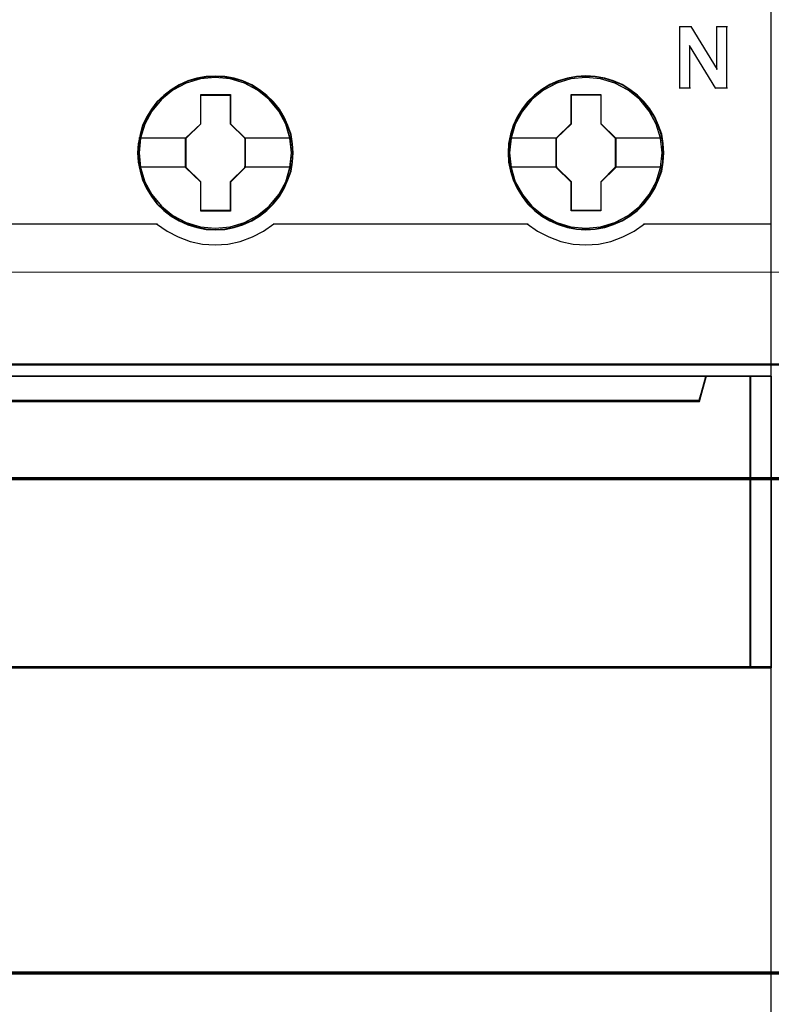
# Model space of a CAD drawing. Header units: millimetres. Extents: x -1290 to 1795, y -4192 to -1311.
# Tile 893 of 1056: x 1435.53 to 1442.83, y -2256.88 to -2247.31. Entities that reach past the tile are written whole.
import ezdxf

# ---------------------------------------------------------------- set-up
doc = ezdxf.new("R2010")
doc.units = ezdxf.units.MM
doc.layers.add('30', color=7, linetype='Continuous')
doc.layers.add('45', color=7, linetype='Continuous')
doc.layers.add('Aparatura', color=7, linetype='Continuous', lineweight=13)

# ---------------------------------------------------------------- blocks, each defined once
blk = doc.blocks.new('*U276')
at = {"layer": '45', "color": 59}
for points in [[(540.360232, -233.642379), (468.382381, -233.642379), (468.382381, -315.62785), (540.360232, -315.62785), (540.360232, -233.642379)], [(471.856315, -253.609976), (536.886298, -253.609976), (537.209276, -252.383659), (471.533337, -252.383659), (471.856315, -253.609976)], [(539.363026, -252.405205), (539.363026, -266.535678), (540.360232, -266.535678), (540.360232, -252.405205), (539.363026, -252.405205)]]:
    blk.add_lwpolyline(points, close=True, dxfattribs=at)
at = {"layer": '45', "color": 139}
for points in [[(535.907717, -235.401955), (536.502102, -235.401955)], [(535.907717, -235.401955), (535.907717, -238.41478)], [(536.459134, -235.401955), (537.749952, -237.484718)], [(537.705194, -235.401955), (538.244079, -235.401955)], [(537.705194, -235.401955), (537.705194, -237.484718)], [(538.201111, -235.401955), (538.201111, -238.41478)], [(536.403634, -236.32663), (536.403634, -238.41478)], [(537.68192, -238.41478), (536.403634, -236.32663)], [(535.907717, -238.371688), (536.446602, -238.371688)], [(537.638952, -238.371688), (538.244079, -238.371688)], [(498.176814, -244.979076), (510.564008, -244.979076)], [(510.521041, -244.979076), (511.025677, -245.334682), (511.569563, -245.621461), (512.147092, -245.839413), (512.752655, -245.965595), (513.363826, -246.01148), (513.980604, -245.965595), (514.580561, -245.839413), (515.169303, -245.621461), (515.713189, -245.334682), (516.217825, -244.979076)], [(516.174858, -244.979076), (528.562052, -244.979076)], [(528.517294, -244.979076), (529.02211, -245.334682), (529.56619, -245.621461), (530.143924, -245.839413), (530.749703, -245.965595), (531.361091, -246.01148), (531.978089, -245.965595), (532.578259, -245.839413), (533.161602, -245.621461), (533.711291, -245.334682), (534.210498, -244.979076)], [(534.16574, -244.979076), (540.381716, -244.979076)], [(468.360898, -252.383659), (540.381716, -252.383659)], [(537.209276, -252.383659), (536.842262, -253.609976)], [(539.341542, -266.557224), (539.341542, -252.383659)], [(471.855594, -253.566884), (536.88702, -253.566884)], [(540.381716, -266.512337), (485.607008, -266.512337)]]:
    blk.add_lwpolyline(points, dxfattribs=at)
at = {"layer": '45', "color": 7}
for points in [[(517.148789, -241.542588), (517.126399, -241.094659), (517.053628, -240.641199), (516.896892, -240.21539), (516.717765, -239.800641), (516.482661, -239.408012), (516.202775, -239.065152), (515.878107, -238.744413), (515.514255, -238.467913), (515.139208, -238.224594), (514.713781, -238.042104), (514.282757, -237.914914), (513.829341, -237.831965), (513.375926, -237.804315), (512.922511, -237.831965), (512.480291, -237.914914), (512.032473, -238.042104), (511.618242, -238.224594), (511.231999, -238.467913), (510.873745, -238.744413), (510.537882, -239.065152), (510.274789, -239.408012), (510.028489, -239.800641), (509.832569, -240.21539), (509.715017, -240.641199), (509.625453, -241.094659), (509.591867, -241.542588), (509.625453, -241.990517), (509.715017, -242.427386), (509.832569, -242.853195), (510.028489, -243.267945), (510.274789, -243.660574), (510.537882, -244.020023), (510.873745, -244.335233), (511.231999, -244.611732), (511.618242, -244.843992), (512.032473, -245.026481), (512.480291, -245.164731), (512.922511, -245.253211), (513.375926, -245.275331), (513.829341, -245.253211), (514.282757, -245.164731), (514.713781, -245.026481), (515.139208, -244.843992), (515.514255, -244.611732), (515.878107, -244.335233), (516.202775, -244.020023), (516.482661, -243.660574), (516.717765, -243.267945), (516.896892, -242.853195), (517.053628, -242.427386), (517.126399, -241.990517), (517.148789, -241.542588)], [(517.148789, -241.542588), (517.126399, -241.094659), (517.053628, -240.641199), (516.896892, -240.21539), (516.717765, -239.800641), (516.482661, -239.408012), (516.202775, -239.065152), (515.878107, -238.744413), (515.514255, -238.467913), (515.139208, -238.224594), (514.713781, -238.042104), (514.282757, -237.914914), (513.829341, -237.831965), (513.375926, -237.804315), (512.922511, -237.831965), (512.480291, -237.914914), (512.032473, -238.042104), (511.618242, -238.224594), (511.231999, -238.467913), (510.873745, -238.744413), (510.537882, -239.065152), (510.274789, -239.408012), (510.028489, -239.800641), (509.832569, -240.21539), (509.715017, -240.641199), (509.625453, -241.094659), (509.591867, -241.542588), (509.625453, -241.990517), (509.715017, -242.427386), (509.832569, -242.853195), (510.028489, -243.267945), (510.274789, -243.660574), (510.537882, -244.020023), (510.873745, -244.335233), (511.231999, -244.611732), (511.618242, -244.843992), (512.032473, -245.026481), (512.480291, -245.164731), (512.922511, -245.253211), (513.375926, -245.275331), (513.829341, -245.253211), (514.282757, -245.164731), (514.713781, -245.026481), (515.139208, -244.843992), (515.514255, -244.611732), (515.878107, -244.335233), (516.202775, -244.020023), (516.482661, -243.660574), (516.717765, -243.267945), (516.896892, -242.853195), (517.053628, -242.427386), (517.126399, -241.990517), (517.148789, -241.542588)], [(517.127306, -241.542572), (517.105037, -241.097226), (517.032663, -240.646383), (516.876781, -240.223029), (516.69863, -239.810672), (516.464807, -239.420308), (516.186446, -239.079426), (515.863547, -238.760536), (515.501678, -238.485632), (515.128674, -238.243716), (514.705566, -238.062279), (514.27689, -237.935822), (513.825945, -237.853351), (513.375, -237.82586), (512.924056, -237.853351), (512.484245, -237.935822), (512.038868, -238.062279), (511.626894, -238.243716), (511.242756, -238.485632), (510.886454, -238.760536), (510.55242, -239.079426), (510.290761, -239.420308), (510.045804, -239.810672), (509.850951, -240.223029), (509.734039, -240.646383), (509.644964, -241.097226), (509.611561, -241.542572), (509.644964, -241.987917), (509.734039, -242.422267), (509.850951, -242.84562), (510.045804, -243.257977), (510.290761, -243.648342), (510.55242, -244.005718), (510.886454, -244.319109), (511.242756, -244.594014), (511.626894, -244.824934), (512.038868, -245.006371), (512.484245, -245.143823), (512.924056, -245.231793), (513.375, -245.253785), (513.825945, -245.231793), (514.27689, -245.143823), (514.705566, -245.006371), (515.128674, -244.824934), (515.501678, -244.594014), (515.863547, -244.319109), (516.186446, -244.005718), (516.464807, -243.648342), (516.69863, -243.257977), (516.876781, -242.84562), (517.032663, -242.422267), (517.105037, -241.987917), (517.127306, -241.542572)], [(535.145042, -241.537201), (535.117054, -241.089272), (535.049881, -240.635813), (534.893145, -240.210004), (534.714018, -239.795255), (534.478914, -239.402625), (534.199028, -239.059766), (533.868762, -238.739026), (533.50491, -238.462527), (533.135461, -238.219207), (532.704436, -238.036718), (532.27901, -237.909528), (531.819997, -237.826578), (531.366581, -237.798928), (530.913166, -237.826578), (530.470946, -237.909528), (530.023128, -238.036718), (529.614495, -238.219207), (529.222654, -238.462527), (528.8644, -238.739026), (528.534135, -239.059766), (528.271042, -239.402625), (528.024742, -239.795255), (527.828822, -240.210004), (527.705672, -240.635813), (527.616109, -241.089272), (527.58812, -241.537201), (527.616109, -241.985131), (527.705672, -242.422), (527.828822, -242.847809), (528.024742, -243.262558), (528.271042, -243.655187), (528.534135, -244.014637), (528.8644, -244.329846), (529.222654, -244.606346), (529.614495, -244.838605), (530.023128, -245.021095), (530.470946, -245.159345), (530.913166, -245.247825), (531.366581, -245.269945), (531.819997, -245.247825), (532.27901, -245.159345), (532.704436, -245.021095), (533.135461, -244.838605), (533.50491, -244.606346), (533.868762, -244.329846), (534.199028, -244.014637), (534.478914, -243.655187), (534.714018, -243.262558), (534.893145, -242.847809), (535.049881, -242.422), (535.117054, -241.985131), (535.145042, -241.537201)], [(535.145042, -241.537201), (535.117054, -241.089272), (535.049881, -240.635813), (534.893145, -240.210004), (534.714018, -239.795255), (534.478914, -239.402625), (534.199028, -239.059766), (533.868762, -238.739026), (533.50491, -238.462527), (533.135461, -238.219207), (532.704436, -238.036718), (532.27901, -237.909528), (531.819997, -237.826578), (531.366581, -237.798928), (530.913166, -237.826578), (530.470946, -237.909528), (530.023128, -238.036718), (529.614495, -238.219207), (529.222654, -238.462527), (528.8644, -238.739026), (528.534135, -239.059766), (528.271042, -239.402625), (528.024742, -239.795255), (527.828822, -240.210004), (527.705672, -240.635813), (527.616109, -241.089272), (527.58812, -241.537201), (527.616109, -241.985131), (527.705672, -242.422), (527.828822, -242.847809), (528.024742, -243.262558), (528.271042, -243.655187), (528.534135, -244.014637), (528.8644, -244.329846), (529.222654, -244.606346), (529.614495, -244.838605), (530.023128, -245.021095), (530.470946, -245.159345), (530.913166, -245.247825), (531.366581, -245.269945), (531.819997, -245.247825), (532.27901, -245.159345), (532.704436, -245.021095), (533.135461, -244.838605), (533.50491, -244.606346), (533.868762, -244.329846), (534.199028, -244.014637), (534.478914, -243.655187), (534.714018, -243.262558), (534.893145, -242.847809), (535.049881, -242.422), (535.117054, -241.985131), (535.145042, -241.537201)], [(535.123559, -241.537185), (535.095729, -241.09184), (535.028938, -240.640996), (534.873093, -240.217643), (534.694985, -239.805286), (534.461217, -239.414921), (534.182923, -239.074039), (533.854535, -238.75515), (533.492752, -238.480245), (533.125403, -238.238329), (532.69683, -238.056892), (532.273822, -237.930436), (531.817419, -237.847964), (531.366581, -237.820474), (530.915744, -237.847964), (530.476038, -237.930436), (530.030767, -238.056892), (529.624457, -238.238329), (529.234844, -238.480245), (528.878627, -238.75515), (528.55024, -239.074039), (528.288643, -239.414921), (528.043743, -239.805286), (527.848937, -240.217643), (527.726488, -240.640996), (527.637433, -241.09184), (527.609604, -241.537185), (527.637433, -241.982531), (527.726488, -242.41688), (527.848937, -242.840234), (528.043743, -243.252591), (528.288643, -243.642955), (528.55024, -244.000331), (528.878627, -244.313723), (529.234844, -244.588627), (529.624457, -244.819547), (530.030767, -245.000984), (530.476038, -245.138437), (530.915744, -245.226406), (531.366581, -245.248399), (531.817419, -245.226406), (532.273822, -245.138437), (532.69683, -245.000984), (533.125403, -244.819547), (533.492752, -244.588627), (533.854535, -244.313723), (534.182923, -244.000331), (534.461217, -243.642955), (534.694985, -243.252591), (534.873093, -242.840234), (535.028938, -242.41688), (535.095729, -241.982531), (535.123559, -241.537185)], [(512.662818, -238.705649), (514.103742, -238.705649), (514.103742, -240.124198), (514.821379, -240.822391), (514.821379, -242.246482), (514.103742, -242.961298), (514.103742, -244.363224), (512.662818, -244.363224), (512.662818, -242.961298), (511.928229, -242.246482), (511.928229, -240.822391), (512.662818, -240.124198), (512.662818, -238.705649)], [(512.662818, -238.705649), (514.103742, -238.705649), (514.103742, -238.705649), (514.103742, -240.124198), (514.103742, -240.124198), (514.821379, -240.822391), (514.821379, -240.822391), (514.821379, -242.246482), (514.821379, -242.246482), (514.103742, -242.961298), (514.103742, -242.961298), (514.103742, -244.363224), (514.103742, -244.363224), (512.662818, -244.363224), (512.662818, -244.363224), (512.662818, -242.961298), (512.662818, -242.961298), (511.928229, -242.246482), (511.928229, -242.246482), (511.928229, -240.822391), (511.928229, -240.822391), (512.662818, -240.124198), (512.662818, -240.124198), (512.662818, -238.705649), (512.662818, -238.705649)], [(512.673392, -238.727194), (514.092916, -238.727194), (514.092916, -240.13494), (514.799895, -240.827814), (514.799895, -242.241058), (514.092916, -242.95043), (514.092916, -244.341678), (512.673392, -244.341678), (512.673392, -242.95043), (511.949713, -242.241058), (511.949713, -240.827814), (512.673392, -240.13494), (512.673392, -238.727194)], [(530.659809, -238.700262), (532.095971, -238.700262), (532.095971, -240.118812), (532.814051, -240.817004), (532.814051, -242.241095), (532.095971, -242.955912), (532.095971, -244.357838), (530.659809, -244.357838), (530.659809, -242.955912), (529.919111, -242.241095), (529.919111, -240.817004), (530.659809, -240.118812), (530.659809, -238.700262)], [(530.659809, -238.700262), (532.095971, -238.700262), (532.095971, -238.700262), (532.095971, -240.118812), (532.095971, -240.118812), (532.814051, -240.817004), (532.814051, -240.817004), (532.814051, -242.241095), (532.814051, -242.241095), (532.095971, -242.955912), (532.095971, -242.955912), (532.095971, -244.357838), (532.095971, -244.357838), (530.659809, -244.357838), (530.659809, -244.357838), (530.659809, -242.955912), (530.659809, -242.955912), (529.919111, -242.241095), (529.919111, -242.241095), (529.919111, -240.817004), (529.919111, -240.817004), (530.659809, -240.118812), (530.659809, -240.118812), (530.659809, -238.700262), (530.659809, -238.700262)], [(530.670299, -238.721808), (532.085145, -238.721808), (532.085145, -240.129553), (532.792568, -240.822428), (532.792568, -242.235672), (532.085145, -242.945044), (532.085145, -244.336292), (530.670299, -244.336292), (530.670299, -242.945044), (529.940595, -242.235672), (529.940595, -240.822428), (530.670299, -240.129553), (530.670299, -238.721808)], [(536.884345, -253.569385), (471.857787, -253.569385), (471.534826, -252.383659), (468.360898, -252.383659), (468.360898, -266.557224), (469.107049, -266.557224), (469.107049, -265.928513), (469.107049, -265.255682), (469.107049, -262.112129), (471.462438, -261.874984), (473.817827, -261.709534), (476.178785, -261.626809), (478.545311, -261.626809), (480.906268, -261.709534), (483.261657, -261.874984), (485.617046, -262.112129), (485.617046, -265.255682), (485.617046, -265.928513), (485.617046, -266.557224), (486.363198, -266.557224), (539.38451, -266.557224), (539.38451, -252.383659), (537.207306, -252.383659), (536.884345, -253.569385)], [(471.856315, -253.609976), (536.886298, -253.609976), (537.209276, -252.383659), (471.533337, -252.383659), (471.856315, -253.609976)], [(539.341542, -252.383659), (539.341542, -266.557224), (540.381716, -266.557224), (540.381716, -252.383659), (539.341542, -252.383659)]]:
    blk.add_lwpolyline(points, close=True, dxfattribs=at)
at = {"layer": '45', "color": 139}
for points in [[(517.075387, -241.542516), (517.002611, -240.823589), (516.795481, -240.137844), (516.448397, -239.507401), (515.983754, -238.94885), (515.42954, -238.495373), (514.785757, -238.158031), (514.09159, -237.947883), (513.369433, -237.881521), (512.647276, -237.947883), (511.947511, -238.158031), (511.314924, -238.495373), (510.749514, -238.94885), (510.284871, -239.507401), (509.943386, -240.137844), (509.736255, -240.823589), (509.66348, -241.542516), (509.736255, -242.255912), (509.943386, -242.941658), (510.284871, -243.572101), (510.749514, -244.125122), (511.314924, -244.578598), (511.947511, -244.915941), (512.647276, -245.131619), (513.369433, -245.203512), (514.09159, -245.131619), (514.785757, -244.915941), (515.42954, -244.578598), (515.983754, -244.125122), (516.448397, -243.572101), (516.795481, -242.941658), (517.002611, -242.255912), (517.075387, -241.542516)], [(517.070016, -241.53713), (516.997236, -240.818203), (516.790093, -240.137988), (516.448586, -239.502014), (515.989513, -238.948994), (515.424068, -238.495517), (514.785844, -238.158175), (514.086036, -237.942497), (513.363835, -237.876134), (512.641633, -237.942497), (511.953023, -238.158175), (511.3092, -238.495517), (510.749354, -238.948994), (510.29028, -239.502014), (509.948774, -240.137988), (509.736032, -240.818203), (509.668851, -241.53713), (509.736032, -242.250526), (509.948774, -242.941802), (510.29028, -243.566715), (510.749354, -244.125265), (511.3092, -244.578742), (511.953023, -244.916085), (512.641633, -245.126232), (513.363835, -245.198125), (514.086036, -245.126232), (514.785844, -244.916085), (515.424068, -244.578742), (515.989513, -244.125265), (516.448586, -243.566715), (516.790093, -242.941802), (516.997236, -242.250526), (517.070016, -241.53713)], [(535.066269, -241.53713), (534.993491, -240.818203), (534.786354, -240.137988), (534.444858, -239.502014), (533.985799, -238.948994), (533.420372, -238.495517), (532.776568, -238.158175), (532.082381, -237.942497), (531.360201, -237.876134), (530.638022, -237.942497), (529.949433, -238.158175), (529.30563, -238.495517), (528.745801, -238.948994), (528.286741, -239.502014), (527.939647, -240.137988), (527.726912, -240.818203), (527.659733, -241.53713), (527.726912, -242.250526), (527.939647, -242.941802), (528.286741, -243.566715), (528.745801, -244.125265), (529.30563, -244.578742), (529.949433, -244.916085), (530.638022, -245.126232), (531.360201, -245.198125), (532.082381, -245.126232), (532.776568, -244.916085), (533.420372, -244.578742), (533.985799, -244.125265), (534.444858, -243.566715), (534.786354, -242.941802), (534.993491, -242.250526), (535.066269, -241.53713)], [(535.066269, -241.542516), (534.993491, -240.823589), (534.786354, -240.137844), (534.444858, -239.507401), (533.980201, -238.94885), (533.42597, -238.495373), (532.782167, -238.158031), (532.082381, -237.947883), (531.3658, -237.881521), (530.643621, -237.947883), (529.943834, -238.158031), (529.311228, -238.495373), (528.745801, -238.94885), (528.281143, -239.507401), (527.939647, -240.137844), (527.73251, -240.823589), (527.659733, -241.542516), (527.73251, -242.255912), (527.939647, -242.941658), (528.281143, -243.572101), (528.745801, -244.125122), (529.311228, -244.578598), (529.943834, -244.915941), (530.643621, -245.131619), (531.3658, -245.203512), (532.082381, -245.131619), (532.782167, -244.915941), (533.42597, -244.578598), (533.980201, -244.125122), (534.444858, -243.572101), (534.786354, -242.941658), (534.993491, -242.255912), (535.066269, -241.542516)]]:
    blk.add_lwpolyline(points, close=True, dxfattribs=at)
at = {"layer": '45', "color": 7}
for points in [[(509.66348, -240.806367), (511.972987, -240.806367)], [(514.778412, -240.806367), (517.075387, -240.806367)], [(527.659733, -240.80098), (529.963869, -240.80098)], [(532.769294, -240.80098), (535.07343, -240.80098)], [(509.66348, -242.219414), (511.972987, -242.219414)], [(514.778412, -242.219414), (517.075387, -242.219414)], [(527.659733, -242.214028), (529.963869, -242.214028)], [(532.769294, -242.214028), (535.07343, -242.214028)]]:
    blk.add_lwpolyline(points, dxfattribs=at)
at = {"layer": '45', "color": 140}
for points in [[(536.884345, -253.569385), (471.857787, -253.569385), (471.534826, -252.383659), (468.360898, -252.383659), (468.360898, -266.557224), (469.107049, -266.557224), (469.107049, -265.928513), (469.107049, -265.255682), (469.107049, -262.112129), (471.462438, -261.874984), (473.817827, -261.709534), (476.178785, -261.626809), (478.545311, -261.626809), (480.906268, -261.709534), (483.261657, -261.874984), (485.617046, -262.112129), (485.617046, -265.255682), (485.617046, -265.928513), (485.617046, -266.557224), (486.363198, -266.557224), (539.38451, -266.557224), (539.38451, -252.383659), (537.207306, -252.383659), (536.884345, -253.569385)], [(536.866101, -253.587326), (471.877244, -253.587326), (471.55447, -252.405205), (468.382381, -252.405205), (468.382381, -266.535678), (469.1281, -266.535678), (469.1281, -265.908879), (469.1281, -265.238094), (469.1281, -262.104098), (471.482124, -261.867673), (473.836147, -261.702726), (476.195736, -261.620253), (478.56089, -261.620253), (480.920478, -261.702726), (483.274502, -261.867673), (485.628525, -262.104098), (485.628525, -265.238094), (485.628525, -265.908879), (485.628525, -266.535678), (486.374244, -266.535678), (539.364816, -266.535678), (539.364816, -252.405205), (537.188875, -252.405205), (536.866101, -253.587326)], [(471.877588, -253.58843), (536.865026, -253.58843), (537.187793, -252.405205), (471.554821, -252.405205), (471.877588, -253.58843)], [(539.341542, -252.383659), (539.341542, -266.557224), (540.381716, -266.557224), (540.381716, -252.383659), (539.341542, -252.383659)]]:
    blk.add_lwpolyline(points, close=True, dxfattribs=at)
blk = doc.blocks.new('*U295')
at = {"layer": '30', "color": 7}
for points in [[(117.158256, -556.941138), (548.842747, -556.941138), (117.158256, -556.941138)], [(548.842747, -556.941138), (117.158256, -556.941138), (117.158256, -559.506021), (117.158256, -560.983616), (117.158256, -562.544849), (548.842747, -562.544849), (548.842747, -560.983616), (548.842747, -559.506021), (548.842747, -556.941138)], [(117.158256, -562.458666), (548.842747, -562.458666), (117.158256, -562.458666)], [(548.842747, -562.458666), (117.158256, -562.458666), (117.158256, -563.973461), (117.158256, -585.042881), (117.158256, -586.557676), (548.842747, -586.557676), (548.842747, -585.042881), (548.842747, -563.973461), (548.842747, -562.458666)], [(117.158256, -586.471493), (548.842747, -586.471493), (117.158256, -586.471493)], [(548.842747, -586.471493), (117.158256, -586.471493), (117.158256, -587.948863), (117.158256, -589.509859), (117.158256, -592.046476), (548.842747, -592.046476), (548.842747, -589.509859), (548.842747, -587.948863), (548.842747, -586.471493)], [(548.79978, -586.514584), (117.201224, -586.514584), (117.201224, -587.969116), (117.201224, -589.50598), (117.201224, -592.003384), (548.79978, -592.003384), (548.79978, -589.50598), (548.79978, -587.969116), (548.79978, -586.514584)]]:
    blk.add_lwpolyline(points, close=True, dxfattribs=at)
at = {"layer": '30', "color": 59}
blk.add_lwpolyline([(548.79978, -556.98423), (117.201224, -556.98423), (117.201224, -559.509665), (117.201224, -560.964536), (117.201224, -562.501758), (548.79978, -562.501758), (548.79978, -560.964536), (548.79978, -559.509665), (548.79978, -556.98423)], close=True, dxfattribs=at)

msp = doc.modelspace()

# ---------------------------------------------------------------- linework, layer by layer
at = {"layer": 'Aparatura', "color": 7, "lineweight": 13}
msp.add_lwpolyline([(1428.3433, -2258.7639), (1428.3433, -2249.7674), (1514.6895, -2249.7674), (1514.6895, -2258.7639)], dxfattribs=at)
msp.add_lwpolyline([(1514.6895, -2258.7639), (1428.3433, -2258.7639), (1428.3433, -2249.7674), (1514.6895, -2249.7674), (1514.6895, -2258.7639)], close=True, dxfattribs=at)

# ---------------------------------------------------------------- block references
at = {"layer": 'Aparatura', "color": 7, "lineweight": 13, "xscale": 0.2, "yscale": 0.2, "zscale": 0.2}
for name, p in [('*U276', (1334.7531, -2200.2994)), ('*U295', (1404.8289, -2139.2723))]:
    msp.add_blockref(name, p, dxfattribs=at)

doc.saveas('drawing.dxf')
